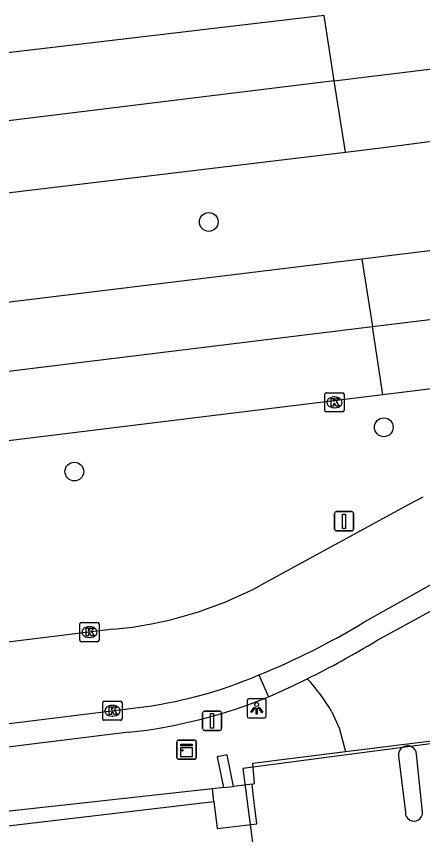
# Model space of a CAD drawing. Extents: x 161477 to 163040, y 383680 to 384868.
# Drawn here: x 162229.85 to 162251.01, y 384039.95 to 384082.54 of the extents above; entities that cross this region are included whole.
import ezdxf

# ---------------------------------------------------------------- set-up
doc = ezdxf.new("R2010")
doc.units = 0
for name, color, linetype in [('IMGEO_Afsluitpaal', 7, 'Continuous'), ('IMGEO_Boom', 7, 'Continuous'), ('IMGEO_Grasland_overig', 7, 'Continuous'), ('IMGEO_Haag', 7, 'Continuous'), ('IMGEO_Kast', 7, 'Continuous'), ('IMGEO_Kolk', 7, 'Continuous'), ('IMGEO_Lage_trafo', 7, 'Continuous'), ('IMGEO_Lichtpunt', 7, 'Continuous'), ('IMGEO_Pand_overbouw', 7, 'Continuous'), ('IMGEO_Rijbaan_lokaal_gesloten', 7, 'Continuous'), ('IMGEO_Verkeersbordpaal', 7, 'Continuous'), ('IMGEO_Verkeerseiland_gesloten', 7, 'Continuous'), ('IMGEO_Voetpad_open', 7, 'Continuous')]:
    doc.layers.add(name, color=color, linetype=linetype)

msp = doc.modelspace()

# ---------------------------------------------------------------- linework, layer by layer
at = {"layer": 'IMGEO_Afsluitpaal'}
for p, q in [((162239.549, 384045.471), (162239.549, 384046.271)), ((162239.549, 384046.271), (162239.549, 384045.471)), ((162239.649, 384046.371), (162240.439, 384046.371)), ((162240.439, 384046.371), (162239.649, 384046.371)), ((162240.539, 384046.271), (162240.539, 384045.471)), ((162240.539, 384045.471), (162240.539, 384046.271)), ((162240.439, 384045.371), (162239.649, 384045.371)), ((162239.649, 384045.371), (162240.439, 384045.371))]:
    msp.add_line(p, q, dxfattribs=at)
msp.add_lwpolyline([(162239.969, 384046.246), (162240.119, 384046.246), (162240.119, 384045.496), (162239.969, 384045.496), (162239.969, 384046.246)], dxfattribs=at)
for centre, start, end in [((162239.649, 384046.271), 90, 180), ((162239.649, 384046.271), 90, 180), ((162240.439, 384046.271), 0, 90), ((162240.439, 384046.271), 360, 90), ((162239.649, 384045.471), 180, 270), ((162239.649, 384045.471), 180, 270), ((162240.439, 384045.471), 270, 0), ((162240.439, 384045.471), 270, 0)]:
    msp.add_arc(centre, 0.1, start, end, dxfattribs=at)
at = {"layer": 'IMGEO_Boom'}
for centre in [(162239.869, 384071.839), (162248.986, 384061.151), (162232.868, 384058.846)]:
    msp.add_circle(centre, 0.489, dxfattribs=at)
at = {"layer": 'IMGEO_Grasland_overig'}
msp.add_lwpolyline([(162242.123, 384042.572), (162242.26, 384042.603), (162242.158, 384043.659), (162246.984, 384044.273)], dxfattribs=at)
at = {"layer": 'IMGEO_Haag'}
for points in [[(162241.162, 384042.458), (162240.833, 384044.096), (162240.311, 384043.991), (162240.631, 384042.395)], [(162240.057, 384042.327), (162214.028, 384039.472)], [(162219.917, 383995.975), (162220.046, 383995.991), (162214.99, 384038.711), (162240.134, 384041.676)]]:
    msp.add_lwpolyline(points, dxfattribs=at)
at = {"layer": 'IMGEO_Kast'}
for p, q in [((162238.29, 384044.869), (162239.131, 384044.869)), ((162239.131, 384044.869), (162238.29, 384044.869)), ((162238.215, 384043.944), (162238.215, 384044.785)), ((162238.215, 384044.785), (162238.215, 384043.944)), ((162239.215, 384044.794), (162239.215, 384043.953)), ((162239.215, 384043.953), (162239.215, 384044.794)), ((162239.14, 384043.869), (162238.299, 384043.869)), ((162238.299, 384043.869), (162239.14, 384043.869))]:
    msp.add_line(p, q, dxfattribs=at)
for points in [[(162238.41, 384044.659), (162239.01, 384044.659), (162239.01, 384044.574), (162238.41, 384044.574), (162238.41, 384044.659)], [(162238.41, 384044.484), (162239.01, 384044.484), (162239.01, 384043.995), (162238.41, 384043.995), (162238.41, 384044.484)]]:
    msp.add_lwpolyline(points, dxfattribs=at)
msp.add_circle((162238.494, 384044.333), 0.0377, dxfattribs=at)
for centre, start, end in [((162238.293, 384044.791), 92.4484, 184.2845), ((162238.293, 384044.791), 92.4484, 184.2845), ((162239.137, 384044.791), 2.4484, 94.2845), ((162239.137, 384044.791), 2.4484, 94.2845), ((162238.293, 384043.947), 182.4484, 274.2845), ((162238.293, 384043.947), 182.4484, 274.2845), ((162239.137, 384043.947), 272.4484, 4.2845), ((162239.137, 384043.947), 272.4484, 4.2845)]:
    msp.add_arc(centre, 0.0779, start, end, dxfattribs=at)
at = {"layer": 'IMGEO_Kolk'}
for p, q in [((162245.916, 384062.023), (162245.916, 384062.875)), ((162245.991, 384062.949), (162246.843, 384062.949)), ((162246.917, 384062.875), (162246.917, 384062.023)), ((162246.404, 384062.729), (162246.429, 384062.729)), ((162246.843, 384061.949), (162245.991, 384061.949)), ((162246.427, 384062.169), (162246.402, 384062.169)), ((162233.156, 384050.062), (162233.156, 384050.914)), ((162233.231, 384050.988), (162234.083, 384050.988)), ((162234.157, 384050.914), (162234.157, 384050.062)), ((162233.644, 384050.768), (162233.669, 384050.768)), ((162234.083, 384049.988), (162233.231, 384049.988)), ((162233.667, 384050.208), (162233.642, 384050.208)), ((162234.354, 384045.97), (162234.354, 384046.822)), ((162234.429, 384046.896), (162235.281, 384046.896)), ((162234.842, 384046.676), (162234.867, 384046.676)), ((162235.355, 384046.822), (162235.355, 384045.97)), ((162235.281, 384045.896), (162234.429, 384045.896)), ((162234.865, 384046.116), (162234.84, 384046.116))]:
    msp.add_line(p, q, dxfattribs=at)
for points in [[(162245.916, 384062.023), (162245.916, 384062.875)], [(162245.991, 384062.949), (162246.843, 384062.949)], [(162246.917, 384062.875), (162246.917, 384062.023)], [(162246.237, 384062.649), (162246.36, 384062.649), (162246.36, 384062.498), (162246.49, 384062.649), (162246.654, 384062.649), (162246.508, 384062.498), (162246.661, 384062.249), (162246.509, 384062.249), (162246.424, 384062.413), (162246.36, 384062.346), (162246.36, 384062.249), (162246.237, 384062.249), (162246.237, 384062.649)], [(162246.843, 384061.949), (162245.991, 384061.949)], [(162233.156, 384050.062), (162233.156, 384050.914)], [(162233.231, 384050.988), (162234.083, 384050.988)], [(162234.157, 384050.914), (162234.157, 384050.062)], [(162233.477, 384050.688), (162233.6, 384050.688), (162233.6, 384050.537), (162233.73, 384050.688), (162233.894, 384050.688), (162233.748, 384050.537), (162233.901, 384050.288), (162233.749, 384050.288), (162233.664, 384050.452), (162233.6, 384050.385), (162233.6, 384050.288), (162233.477, 384050.288), (162233.477, 384050.688)], [(162234.083, 384049.988), (162233.231, 384049.988)], [(162234.354, 384045.97), (162234.354, 384046.822)], [(162234.429, 384046.896), (162235.281, 384046.896)], [(162234.675, 384046.596), (162234.798, 384046.596), (162234.798, 384046.445), (162234.928, 384046.596), (162235.092, 384046.596), (162234.946, 384046.445), (162235.099, 384046.196), (162234.947, 384046.196), (162234.862, 384046.36), (162234.798, 384046.293), (162234.798, 384046.196), (162234.675, 384046.196), (162234.675, 384046.596)], [(162235.355, 384046.822), (162235.355, 384045.97)], [(162235.281, 384045.896), (162234.429, 384045.896)]]:
    msp.add_lwpolyline(points, dxfattribs=at)
for centre, start, end in [((162245.993, 384062.873), 91.552, 178.448), ((162245.993, 384062.873), 91.552, 178.448), ((162246.841, 384062.873), 1.552, 88.448), ((162246.841, 384062.873), 1.552, 88.448), ((162245.993, 384062.025), 181.552, 268.448), ((162245.993, 384062.025), 181.552, 268.448), ((162246.841, 384062.025), 271.552, 358.448), ((162246.841, 384062.025), 271.552, 358.448), ((162233.233, 384050.912), 91.552, 178.448), ((162233.233, 384050.912), 91.552, 178.448), ((162234.081, 384050.912), 1.552, 88.448), ((162234.081, 384050.912), 1.552, 88.448), ((162233.233, 384050.064), 181.552, 268.448), ((162233.233, 384050.064), 181.552, 268.448), ((162234.081, 384050.064), 271.552, 358.448), ((162234.081, 384050.064), 271.552, 358.448), ((162234.431, 384046.82), 91.552, 178.448), ((162234.431, 384046.82), 91.552, 178.448), ((162235.279, 384046.82), 1.552, 88.448), ((162235.279, 384046.82), 1.552, 88.448), ((162234.431, 384045.972), 181.552, 268.448), ((162234.431, 384045.972), 181.552, 268.448), ((162235.279, 384045.972), 271.552, 358.448), ((162235.279, 384045.972), 271.552, 358.448)]:
    msp.add_arc(centre, 0.0765, start, end, dxfattribs=at)
for centre, major_axis, ratio, start_param, end_param in [((162246.403, 384062.449), (-0.387, 0.002), 0.722429, 4.712389, 7.853982), ((162246.428, 384062.449), (-0.39, 0.002), 0.717154, 1.570796, 4.712389), ((162233.643, 384050.488), (-0.387, 0.002), 0.722429, 4.712389, 7.853982), ((162233.668, 384050.488), (-0.39, 0.002), 0.717154, 1.570796, 4.712389), ((162234.841, 384046.396), (-0.387, 0.002), 0.722429, 4.712389, 7.853982), ((162234.866, 384046.396), (-0.39, 0.002), 0.717154, 1.570796, 4.712389)]:
    msp.add_ellipse(centre, major_axis=major_axis, ratio=ratio, start_param=start_param, end_param=end_param, dxfattribs=at)
at = {"layer": 'IMGEO_Lage_trafo'}
for points in [[(162240.631, 384042.395), (162240.057, 384042.327)], [(162240.134, 384041.676), (162240.057, 384042.327)], [(162240.134, 384041.676), (162240.302, 384040.262), (162242.368, 384040.506), (162242.201, 384041.92), (162242.123, 384042.572)], [(162240.631, 384042.395), (162241.162, 384042.458)], [(162242.123, 384042.572), (162241.162, 384042.458)]]:
    msp.add_lwpolyline(points, dxfattribs=at)
at = {"layer": 'IMGEO_Lichtpunt'}
for p, q in [((162242.77, 384047.016), (162241.962, 384047.016)), ((162242.77, 384047.016), (162241.962, 384047.016)), ((162241.868, 384046.921), (162241.868, 384046.114)), ((162241.868, 384046.921), (162241.868, 384046.114)), ((162242.864, 384046.114), (162242.864, 384046.921)), ((162242.864, 384046.114), (162242.864, 384046.921)), ((162241.962, 384046.02), (162242.77, 384046.02)), ((162241.962, 384046.02), (162242.77, 384046.02))]:
    msp.add_line(p, q, dxfattribs=at)
for points in [[(162242.242, 384046.585), (162242.281, 384046.557), (162242.093, 384046.295), (162242.055, 384046.322), (162242.242, 384046.585)], [(162242.454, 384046.557), (162242.492, 384046.584), (162242.679, 384046.322), (162242.64, 384046.294), (162242.454, 384046.557)], [(162242.344, 384046.537), (162242.391, 384046.537), (162242.391, 384046.215), (162242.344, 384046.215), (162242.344, 384046.537)]]:
    msp.add_lwpolyline(points, dxfattribs=at)
msp.add_circle((162242.367, 384046.719), 0.0994, dxfattribs=at)
for centre, start, end in [((162241.962, 384046.921), 90, 180), ((162241.962, 384046.921), 90, 180), ((162242.77, 384046.921), 0, 90), ((162242.77, 384046.921), 0, 90), ((162241.962, 384046.114), 180, 270), ((162241.962, 384046.114), 180, 270), ((162242.77, 384046.114), 270, 0), ((162242.77, 384046.114), 270, 360)]:
    msp.add_arc(centre, 0.0946, start, end, dxfattribs=at)
at = {"layer": 'IMGEO_Pand_overbouw'}
msp.add_lwpolyline([(162258.158, 384045.553), (162241.642, 384043.391), (162245.259, 384015.727), (162243.298, 384015.48), (162243.912, 384010.456), (162262.151, 384012.807)], close=True, dxfattribs=at)
at = {"layer": 'IMGEO_Rijbaan_lokaal_gesloten'}
for points in [[(162246.408, 384079.189), (162270.914, 384082.19), (162305.723, 384087.222), (162313.807, 384088.39), (162347.15, 384093.641), (162365.896, 384097.141), (162408.886, 384105.392), (162445.878, 384112.544), (162498.917, 384123.296), (162547.356, 384133.497), (162584.249, 384141.448), (162599.996, 384145.048), (162607.601, 384146.968)], [(162248.391, 384066.39), (162263.747, 384068.271), (162307.132, 384073.594), (162328.972, 384076.274), (162436.622, 384089.378), (162523.472, 384100.182), (162541.672, 384102.783), (162554.672, 384105.134), (162566.872, 384107.635), (162574.422, 384109.336), (162609.421, 384117.982)], [(162609.236, 384114.248), (162604.892, 384113.129), (162598.182, 384111.443), (162583.97, 384107.926), (162563.733, 384103.254), (162553.921, 384101.256), (162534.962, 384097.975), (162500, 384093.468), (162481.264, 384091.095), (162457.811, 384088.372), (162442.901, 384086.436), (162402.758, 384081.663), (162381.895, 384078.899), (162368.059, 384077.415), (162337.394, 384073.713), (162307.499, 384070.04), (162248.941, 384062.845)], [(162245.881, 384082.587), (162212.301, 384078.633)], [(162246.408, 384079.189), (162245.881, 384082.587)], [(162246.983, 384075.474), (162249.116, 384075.73), (162277.909, 384079.509)], [(162246.408, 384079.189), (162227.626, 384076.889), (162181.187, 384071.188), (162137.796, 384065.987), (162093.056, 384060.636), (162050.016, 384055.235), (162024.421, 384052.135), (162005.138, 384049.833), (161993.828, 384048.483), (161960.735, 384044.482), (161945.288, 384042.532), (161917.195, 384039.231), (161895.749, 384036.581), (161871.905, 384033.68), (161827.864, 384028.429), (161795.621, 384024.429), (161753.08, 384019.028), (161721.837, 384015.377), (161706.74, 384013.577), (161696.893, 384013.027), (161694.855, 384012.926)], [(162246.983, 384075.474), (162246.408, 384079.189)], [(162005.779, 384046.356), (162186.915, 384068.26), (162246.983, 384075.474)], [(162278.569, 384073.661), (162247.846, 384069.907)], [(162247.846, 384069.907), (162195.789, 384063.545), (162179.444, 384061.624), (162173.495, 384060.723), (162097.498, 384051.298), (162006.847, 384040.554)], [(162247.846, 384069.907), (162248.391, 384066.39)], [(161696.618, 383999.076), (161717.081, 384001.544), (161768.879, 384007.897), (161825.477, 384014.75), (161917.35, 384025.954), (162007.495, 384037.033), (162008.923, 384037.209), (162102.422, 384048.613), (162177.172, 384057.667), (162248.391, 384066.39)], [(162248.941, 384062.845), (162248.391, 384066.39)], [(162248.941, 384062.845), (162201.441, 384057.009), (162179.625, 384054.308), (162139.298, 384049.588), (162134.982, 384048.963), (162131.051, 384048.617), (162073.42, 384041.498), (162051.67, 384038.989), (162036.516, 384037.016), (162009.54, 384033.893)], [(162251.013, 384057.511), (162250.296, 384057.137), (162242.581, 384052.931)], [(162247.945, 384051), (162253.154, 384053.916)], [(162234.886, 384050.639), (161987.776, 384020.184)], [(162136.714, 384034.256), (162236.067, 384046.546)]]:
    msp.add_lwpolyline(points, dxfattribs=at)
for centre, radius, start, end in [((162233.109, 384070.668), 20.108, 275.07, 298.1029), ((162227.99, 384083.909), 38.486, 292.1259, 301.2307), ((162233.327, 384069.721), 23.336, 276.7423, 293.1083)]:
    msp.add_arc(centre, radius, start, end, dxfattribs=at)
at = {"layer": 'IMGEO_Verkeersbordpaal'}
for p, q in [((162246.42, 384055.86), (162246.42, 384056.66)), ((162246.42, 384056.66), (162246.42, 384055.86)), ((162246.52, 384056.76), (162247.31, 384056.76)), ((162247.31, 384056.76), (162246.52, 384056.76)), ((162247.41, 384056.66), (162247.41, 384055.86)), ((162247.41, 384055.86), (162247.41, 384056.66)), ((162247.31, 384055.76), (162246.52, 384055.76)), ((162246.52, 384055.76), (162247.31, 384055.76))]:
    msp.add_line(p, q, dxfattribs=at)
msp.add_lwpolyline([(162246.84, 384056.635), (162246.99, 384056.635), (162246.99, 384055.885), (162246.84, 384055.885), (162246.84, 384056.635)], dxfattribs=at)
for centre, start, end in [((162246.52, 384056.66), 90, 180), ((162246.52, 384056.66), 90, 180), ((162247.31, 384056.66), 0, 90), ((162247.31, 384056.66), 360, 90), ((162246.52, 384055.86), 180, 270), ((162246.52, 384055.86), 180, 270), ((162247.31, 384055.86), 270, 0), ((162247.31, 384055.86), 270, 0)]:
    msp.add_arc(centre, 0.1, start, end, dxfattribs=at)
at = {"layer": 'IMGEO_Verkeerseiland_gesloten'}
for points in [[(162249.757, 384044.043), (162250.111, 384041.102)], [(162251.005, 384041.112), (162250.696, 384044.133)]]:
    msp.add_lwpolyline(points, dxfattribs=at)
for centre, radius, start, end in [((162250.226, 384044.096), 0.472, 4.5053, 186.4444), ((162250.558, 384041.091), 0.447, 178.5657, 2.716)]:
    msp.add_arc(centre, radius, start, end, dxfattribs=at)
at = {"layer": 'IMGEO_Voetpad_open'}
for points in [[(162252.7, 384052.276), (162248.572, 384050.016)], [(162242.486, 384048.257), (162242.976, 384047.114)], [(162246.272, 384046.343), (162246.674, 384045.455), (162246.698, 384045.365), (162246.984, 384044.273)], [(162235.705, 384045.271), (162205.117, 384041.494)], [(162246.984, 384044.273), (162253.15, 384045.041)]]:
    msp.add_lwpolyline(points, dxfattribs=at)
for centre, radius, start, end in [((162223, 384092.441), 49.536, 296.3682, 301.0795), ((162223.283, 384091.956), 48.975, 293.7096, 296.3242), ((162238.177, 384041.676), 9.344, 29.965, 43.088), ((162232.791, 384072.032), 26.919, 276.2146, 292.2321)]:
    msp.add_arc(centre, radius, start, end, dxfattribs=at)

doc.saveas('drawing.dxf')
